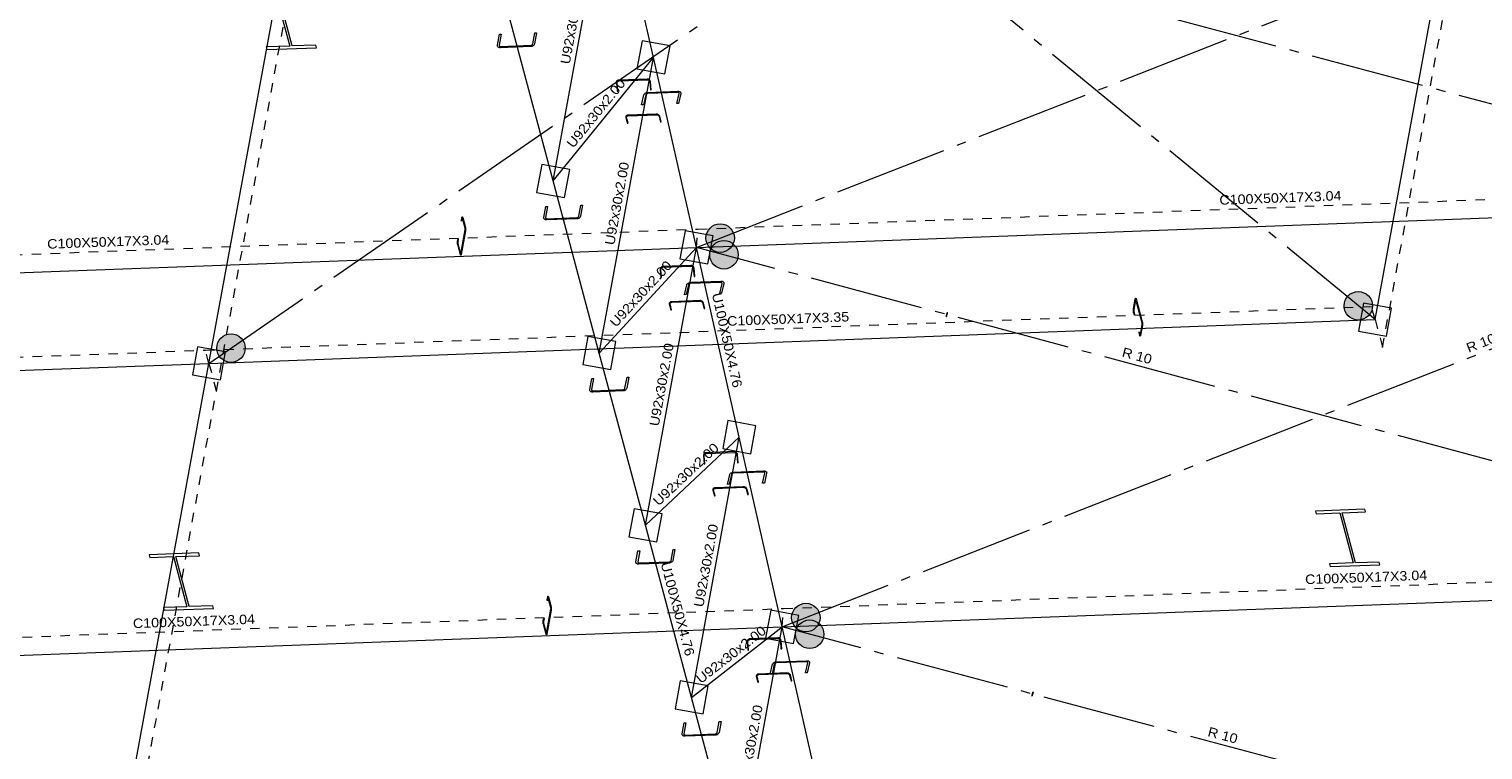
# Model space of a CAD drawing. Header units: millimetres. Extents: x 10 to 1250, y -62 to 528.
# Tile 476 of 656: x 508 to 523, y 504 to 512. Entities that reach past the tile are written whole.
import ezdxf
from ezdxf.enums import TextEntityAlignment as Align

# ---------------------------------------------------------------- set-up
doc = ezdxf.new("R2010")
doc.units = ezdxf.units.MM
doc.header["$LTSCALE"] = 0.05
for name, pattern in [('ACAD_ISO04W100', [30.5, 24, -3, 0.5, -3]), ('CYPE_PUNTO', [0.075, 0, -0.075]), ('CYPE_RAYAPUNTO', [0.4125, 0.2025, -0.105, 0, -0.105])]:
    doc.linetypes.add(name, pattern=pattern)
for name, color, linetype, lineweight in [('ARTICULACOES_EM_EXTREMOS', 7, 'Continuous', 9), ('BARRAS_DE_ACO', 7, 'Continuous', 9), ('NOS', 152, 'Continuous', 9), ('REFERENCIA_DAS_BARRAS', 2, 'Continuous', 9)]:
    doc.layers.add(name, color=color, linetype=linetype, lineweight=lineweight)
doc.layers.add('DIAGONAIS', color=7, linetype='Continuous')
doc.styles.add('CYPETXT', font='arial.ttf', dxfattribs={"height": 0.2})

msp = doc.modelspace()

# ---------------------------------------------------------------- hatches: boundary and pattern name
at = {"layer": 'ARTICULACOES_EM_EXTREMOS'}
h = msp.add_hatch(color=256, dxfattribs=at)
edge = h.paths.add_edge_path()
edge.add_arc((515.0599, 509.5232), 0.15, 0, 360)
h = msp.add_hatch(color=256, dxfattribs=at)
edge = h.paths.add_edge_path()
edge.add_arc((515.0996, 509.3476), 0.15, 0, 360)
h = msp.add_hatch(color=256, dxfattribs=at)
edge = h.paths.add_edge_path()
edge.add_arc((521.7831, 508.81), 0.15, 0, 360)
h = msp.add_hatch(color=256, dxfattribs=at)
edge = h.paths.add_edge_path()
edge.add_arc((509.9067, 508.3642), 0.15, 0, 360)
h = msp.add_hatch(color=256, dxfattribs=at)
edge = h.paths.add_edge_path()
edge.add_arc((515.963, 505.525), 0.15, 0, 360)
h = msp.add_hatch(color=256, dxfattribs=at)
edge = h.paths.add_edge_path()
edge.add_arc((516.0027, 505.3494), 0.15, 0, 360)

# ---------------------------------------------------------------- linework, layer by layer
for centre in [(515.0599, 509.5232), (515.0996, 509.3476), (521.7831, 508.81), (509.9067, 508.3642), (515.963, 505.525), (516.0027, 505.3494)]:
    msp.add_circle(centre, 0.15, dxfattribs=at)
at = {"layer": 'BARRAS_DE_ACO', "linetype": 'ACAD_ISO04W100'}
for p, q in [((509.6736, 508.2034), (523.6429, 517.8423)), ((521.9601, 508.6645), (511.3564, 517.3812)), ((514.81, 509.4252), (526.1926, 513.8873)), ((527.0965, 509.8864), (513.9061, 513.4262)), ((515.7131, 505.4271), (527.0965, 509.8864)), ((527.9996, 505.8883), (514.81, 509.4252)), ((528.9034, 501.8874), (515.7131, 505.4271))]:
    msp.add_line(p, q, dxfattribs=at)
at = {"layer": 'BARRAS_DE_ACO'}
for p, q in [((521.9601, 508.6645), (522.8541, 513.5402)), ((513.3008, 510.125), (513.9061, 513.4262)), ((514.3577, 511.4271), (513.9061, 513.4262)), ((509.6736, 508.2034), (510.5676, 513.0791)), ((513.3008, 510.125), (512.8144, 511.9405)), ((513.3008, 510.125), (514.3577, 511.4271)), ((513.7866, 508.3124), (514.3577, 511.4271)), ((514.81, 509.4252), (514.3577, 511.4271)), ((513.7866, 508.3124), (513.3008, 510.125)), ((514.81, 509.4252), (527.0965, 509.8864)), ((502.397, 508.9593), (514.81, 509.4252)), ((513.7866, 508.3124), (514.81, 509.4252)), ((514.273, 506.497), (514.81, 509.4252)), ((515.2615, 507.4262), (514.81, 509.4252)), ((509.6736, 508.2034), (521.9601, 508.6645)), ((514.273, 506.497), (513.7866, 508.3124)), ((497.2606, 507.7375), (509.6736, 508.2034)), ((507.833, 498.1652), (509.6736, 508.2034)), ((514.273, 506.497), (515.2615, 507.4262)), ((514.7588, 504.6843), (515.2615, 507.4262)), ((515.7131, 505.4271), (515.2615, 507.4262)), ((514.7588, 504.6843), (514.273, 506.497)), ((515.7131, 505.4271), (527.9996, 505.8883)), ((503.3001, 504.9612), (515.7131, 505.4271)), ((514.7588, 504.6843), (515.7131, 505.4271)), ((515.2445, 502.8717), (515.7131, 505.4271)), ((516.1654, 503.4253), (515.7131, 505.4271)), ((515.2445, 502.8717), (514.7588, 504.6843))]:
    msp.add_line(p, q, dxfattribs=at)
at = {"layer": 'BARRAS_DE_ACO', "linetype": 'CYPE_RAYAPUNTO'}
for p, q in [((522.0384, 508.3722), (522.9324, 513.2479)), ((509.7519, 507.911), (510.6459, 512.7867)), ((514.823, 509.6181), (527.1095, 510.0792)), ((502.41, 509.1522), (514.823, 509.6181)), ((509.6363, 508.3426), (521.9228, 508.8037)), ((497.2233, 507.8767), (509.6363, 508.3426)), ((507.9113, 497.8728), (509.7519, 507.911)), ((515.7261, 505.6199), (528.0126, 506.0811)), ((503.3131, 505.154), (515.7261, 505.6199))]:
    msp.add_line(p, q, dxfattribs=at)
at = {"layer": 'BARRAS_DE_ACO', "linetype": 'CYPE_PUNTO'}
for p, q in [((514.81, 509.4252), (514.823, 509.6181)), ((514.81, 509.4252), (514.823, 509.6181)), ((521.9601, 508.6645), (521.9228, 508.8037)), ((521.9601, 508.6645), (522.0384, 508.3722)), ((521.9601, 508.6645), (522.0384, 508.3722)), ((509.6736, 508.2034), (509.6363, 508.3426)), ((509.6736, 508.2034), (509.6363, 508.3426)), ((509.6736, 508.2034), (509.7519, 507.911)), ((509.6736, 508.2034), (509.7519, 507.911)), ((515.7131, 505.4271), (515.7261, 505.6199)), ((515.7131, 505.4271), (515.7261, 505.6199))]:
    msp.add_line(p, q, dxfattribs=at)
at = {"layer": 'BARRAS_DE_ACO'}
for points in [[(510.2846, 511.5094), (510.8064, 511.529), (510.7988, 511.5574), (510.5503, 511.5481), (510.4089, 512.076), (510.6573, 512.0853), (510.6497, 512.1137), (510.1279, 512.0941), (510.1355, 512.0657), (510.3839, 512.0751), (510.5254, 511.5471), (510.2769, 511.5378), (510.2846, 511.5094)], [(512.7327, 511.5558), (512.7326, 511.5531), (512.7332, 511.5506), (512.7345, 511.5483), (512.7364, 511.5463), (512.7389, 511.5448), (512.7419, 511.5436), (512.7452, 511.543), (512.7488, 511.5428), (513.0641, 511.5547), (513.0677, 511.5551), (513.0713, 511.556), (513.0748, 511.5574), (513.0779, 511.5592), (513.0806, 511.5613), (513.0827, 511.5637), (513.0843, 511.5663), (513.0851, 511.569), (513.1064, 511.6851), (513.1249, 511.6858), (513.1036, 511.5697), (513.1019, 511.5644), (513.0989, 511.5592), (513.0946, 511.5543), (513.0892, 511.55), (513.083, 511.5464), (513.0761, 511.5436), (513.0689, 511.5418), (513.0616, 511.541), (512.7463, 511.5292), (512.7391, 511.5294), (512.7325, 511.5307), (512.7265, 511.533), (512.7215, 511.5362), (512.7177, 511.5402), (512.7151, 511.5448), (512.7139, 511.5498), (512.7142, 511.5551), (512.7355, 511.6712), (512.754, 511.6719), (512.7327, 511.5558)], [(513.9753, 511.1563), (513.9753, 511.1609), (513.9763, 511.1653), (513.978, 511.1693), (513.9806, 511.173), (513.9839, 511.176), (513.9877, 511.1783), (513.992, 511.1798), (513.9965, 511.1804), (514.2925, 511.1915), (514.2971, 511.1912), (514.3016, 511.1901), (514.3058, 511.1881), (514.3096, 511.1853), (514.3129, 511.1819), (514.3154, 511.178), (514.3172, 511.1737), (514.318, 511.1692), (514.3262, 511.0842), (514.334, 511.0845), (514.3258, 511.1695), (514.3247, 511.1755), (514.3223, 511.1812), (514.3189, 511.1865), (514.3146, 511.191), (514.3095, 511.1947), (514.3039, 511.1973), (514.2979, 511.1988), (514.2917, 511.1992), (513.9957, 511.1881), (513.9897, 511.1873), (513.984, 511.1853), (513.9789, 511.1822), (513.9746, 511.1782), (513.9711, 511.1734), (513.9688, 511.1679), (513.9676, 511.1621), (513.9675, 511.156), (513.9757, 511.0711), (513.9835, 511.0713), (513.9753, 511.1563)], [(514.6274, 511.0468), (514.6276, 511.0492), (514.6271, 511.0514), (514.6259, 511.0535), (514.624, 511.0553), (514.6216, 511.0567), (514.6186, 511.0577), (514.6153, 511.0583), (514.6117, 511.0584), (514.2964, 511.0465), (514.2928, 511.0461), (514.2891, 511.0453), (514.2857, 511.0441), (514.2825, 511.0424), (514.2798, 511.0405), (514.2776, 511.0383), (514.276, 511.036), (514.2751, 511.0336), (514.2509, 510.9292), (514.2324, 510.9285), (514.2565, 511.0329), (514.2584, 511.0377), (514.2615, 511.0424), (514.2659, 511.0467), (514.2714, 511.0506), (514.2777, 511.0539), (514.2847, 511.0564), (514.2919, 511.058), (514.2993, 511.0588), (514.6146, 511.0706), (514.6217, 511.0704), (514.6283, 511.0693), (514.6342, 511.0673), (514.6391, 511.0644), (514.6429, 511.0609), (514.6453, 511.0568), (514.6464, 511.0522), (514.646, 511.0475), (514.6218, 510.9431), (514.6033, 510.9424), (514.6274, 511.0468)], [(514.0729, 510.7949), (514.0724, 510.7982), (514.0729, 510.8014), (514.0743, 510.8043), (514.0765, 510.807), (514.0795, 510.8092), (514.0831, 510.8109), (514.0873, 510.812), (514.0917, 510.8125), (514.3877, 510.8236), (514.3924, 510.8234), (514.397, 510.8226), (514.4015, 510.8213), (514.4056, 510.8193), (514.4091, 510.8169), (514.4121, 510.8141), (514.4142, 510.811), (514.4156, 510.8078), (514.432, 510.7465), (514.4398, 510.7468), (514.4234, 510.808), (514.4216, 510.8124), (514.4187, 510.8165), (514.4148, 510.8202), (514.41, 510.8235), (514.4045, 510.826), (514.3986, 510.8279), (514.3924, 510.829), (514.3862, 510.8292), (514.0903, 510.818), (514.0843, 510.8174), (514.0788, 510.8159), (514.074, 510.8136), (514.07, 510.8107), (514.067, 510.8072), (514.0652, 510.8032), (514.0645, 510.799), (514.0651, 510.7946), (514.0815, 510.7333), (514.0893, 510.7336), (514.0729, 510.7949)], [(513.2191, 509.7409), (513.2189, 509.7383), (513.2195, 509.7358), (513.2208, 509.7335), (513.2227, 509.7315), (513.2252, 509.7299), (513.2282, 509.7287), (513.2315, 509.7281), (513.2351, 509.728), (513.5504, 509.7398), (513.554, 509.7402), (513.5577, 509.7411), (513.5611, 509.7425), (513.5642, 509.7443), (513.5669, 509.7465), (513.5691, 509.7489), (513.5706, 509.7515), (513.5714, 509.7542), (513.5927, 509.8703), (513.6113, 509.8709), (513.59, 509.7548), (513.5883, 509.7495), (513.5852, 509.7443), (513.5809, 509.7394), (513.5756, 509.7351), (513.5693, 509.7315), (513.5625, 509.7288), (513.5552, 509.7269), (513.5479, 509.7262), (513.2326, 509.7143), (513.2255, 509.7146), (513.2188, 509.7159), (513.2128, 509.7181), (513.2078, 509.7213), (513.204, 509.7253), (513.2014, 509.7299), (513.2003, 509.7349), (513.2005, 509.7402), (513.2218, 509.8563), (513.2403, 509.857), (513.2191, 509.7409)], [(512.3244, 509.3577), (512.3249, 509.3562), (512.3254, 509.3551), (512.326, 509.3545), (512.3265, 509.3543), (512.327, 509.3545), (512.3275, 509.3553), (512.3279, 509.3564), (512.3283, 509.358), (512.3745, 509.6099), (512.3748, 509.6118), (512.3749, 509.6139), (512.375, 509.6162), (512.375, 509.6185), (512.3748, 509.6209), (512.3746, 509.6232), (512.3742, 509.6253), (512.3738, 509.6271), (512.3456, 509.7324), (512.3451, 509.7339), (512.3446, 509.735), (512.3441, 509.7357), (512.3435, 509.7359), (512.343, 509.7356), (512.3425, 509.7349), (512.3421, 509.7337), (512.3417, 509.7322), (512.336, 509.7009), (512.3337, 509.7093), (512.3395, 509.7407), (512.3402, 509.7437), (512.341, 509.746), (512.342, 509.7475), (512.343, 509.748), (512.3441, 509.7476), (512.3452, 509.7463), (512.3462, 509.7441), (512.3472, 509.7412), (512.3754, 509.6358), (512.3762, 509.6322), (512.3769, 509.628), (512.3774, 509.6235), (512.3777, 509.6187), (512.3778, 509.614), (512.3776, 509.6094), (512.3773, 509.6052), (512.3768, 509.6014), (512.3306, 509.3495), (512.3299, 509.3464), (512.329, 509.3441), (512.328, 509.3427), (512.327, 509.3421), (512.3259, 509.3425), (512.3248, 509.3438), (512.3238, 509.346), (512.3228, 509.349), (512.2946, 509.4544), (512.2938, 509.458), (512.2931, 509.4622), (512.2926, 509.4667), (512.2923, 509.4714), (512.2922, 509.4762), (512.2924, 509.4808), (512.2927, 509.485), (512.2933, 509.4887), (512.299, 509.52), (512.3013, 509.5116), (512.2955, 509.4803), (512.2953, 509.4784), (512.2951, 509.4763), (512.295, 509.474), (512.2951, 509.4716), (512.2952, 509.4692), (512.2955, 509.467), (512.2958, 509.4649), (512.2962, 509.4631), (512.3244, 509.3577)], [(514.4343, 509.1923), (514.4343, 509.1969), (514.4353, 509.2013), (514.4371, 509.2054), (514.4397, 509.2091), (514.4429, 509.2121), (514.4468, 509.2144), (514.4511, 509.2159), (514.4556, 509.2165), (514.7516, 509.2276), (514.7562, 509.2273), (514.7607, 509.2262), (514.7649, 509.2242), (514.7687, 509.2214), (514.7719, 509.218), (514.7744, 509.214), (514.7761, 509.2097), (514.777, 509.2052), (514.7846, 509.1196), (514.7924, 509.1199), (514.7848, 509.2054), (514.7837, 509.2115), (514.7814, 509.2173), (514.778, 509.2225), (514.7737, 509.2271), (514.7686, 509.2308), (514.763, 509.2335), (514.757, 509.235), (514.7509, 509.2354), (514.4549, 509.2243), (514.4489, 509.2235), (514.4432, 509.2215), (514.438, 509.2184), (514.4337, 509.2143), (514.4302, 509.2095), (514.4278, 509.204), (514.4266, 509.1981), (514.4265, 509.192), (514.4341, 509.1064), (514.4419, 509.1067), (514.4343, 509.1923)], [(515.0796, 509.0455), (515.0798, 509.0479), (515.0793, 509.0501), (515.078, 509.0522), (515.0762, 509.054), (515.0737, 509.0554), (515.0708, 509.0564), (515.0675, 509.057), (515.0639, 509.0571), (514.7486, 509.0452), (514.7449, 509.0449), (514.7413, 509.044), (514.7378, 509.0428), (514.7347, 509.0411), (514.7319, 509.0392), (514.7297, 509.037), (514.7281, 509.0347), (514.7272, 509.0323), (514.703, 508.9279), (514.6845, 508.9272), (514.7087, 509.0316), (514.7105, 509.0364), (514.7137, 509.0411), (514.7181, 509.0454), (514.7236, 509.0493), (514.7299, 509.0526), (514.7368, 509.0551), (514.7441, 509.0567), (514.7514, 509.0575), (515.0667, 509.0693), (515.0739, 509.0691), (515.0805, 509.068), (515.0864, 509.066), (515.0913, 509.0631), (515.095, 509.0596), (515.0975, 509.0555), (515.0985, 509.0509), (515.0981, 509.0462), (515.0739, 508.9419), (515.0554, 508.9412), (515.0796, 509.0455)], [(514.532, 508.8303), (514.5316, 508.8336), (514.5321, 508.8368), (514.5334, 508.8398), (514.5357, 508.8424), (514.5387, 508.8446), (514.5423, 508.8463), (514.5464, 508.8474), (514.5509, 508.8479), (514.8469, 508.859), (514.8515, 508.8589), (514.8561, 508.8581), (514.8606, 508.8567), (514.8647, 508.8547), (514.8683, 508.8523), (514.8712, 508.8495), (514.8734, 508.8464), (514.8747, 508.8432), (514.8911, 508.7819), (514.8989, 508.7822), (514.8825, 508.8435), (514.8807, 508.8478), (514.8778, 508.8519), (514.8739, 508.8557), (514.8691, 508.8589), (514.8637, 508.8615), (514.8577, 508.8633), (514.8516, 508.8644), (514.8454, 508.8646), (514.5494, 508.8535), (514.5434, 508.8528), (514.5379, 508.8513), (514.5331, 508.8491), (514.5291, 508.8461), (514.5261, 508.8426), (514.5243, 508.8386), (514.5236, 508.8344), (514.5242, 508.83), (514.5406, 508.7688), (514.5484, 508.7691), (514.532, 508.8303)], [(519.5061, 508.6133), (519.5064, 508.6153), (519.5066, 508.6176), (519.5066, 508.6202), (519.5066, 508.6228), (519.5064, 508.6254), (519.5062, 508.6279), (519.5058, 508.6302), (519.5054, 508.6322), (519.4407, 508.8733), (519.4402, 508.875), (519.4396, 508.8762), (519.4391, 508.8769), (519.4385, 508.8771), (519.4379, 508.8768), (519.4373, 508.876), (519.4369, 508.8747), (519.4365, 508.873), (519.4172, 508.7681), (519.4169, 508.766), (519.4167, 508.7637), (519.4167, 508.7612), (519.4167, 508.7585), (519.4169, 508.7559), (519.4171, 508.7534), (519.4175, 508.7511), (519.418, 508.7491), (519.4257, 508.7205), (519.4239, 508.7108), (519.4162, 508.7395), (519.4153, 508.7435), (519.4146, 508.7481), (519.414, 508.7531), (519.4137, 508.7583), (519.4136, 508.7636), (519.4138, 508.7686), (519.4141, 508.7733), (519.4147, 508.7774), (519.434, 508.8824), (519.4348, 508.8858), (519.4357, 508.8883), (519.4368, 508.8899), (519.4379, 508.8905), (519.4391, 508.8901), (519.4403, 508.8886), (519.4415, 508.8862), (519.4425, 508.8829), (519.5071, 508.6418), (519.508, 508.6378), (519.5088, 508.6332), (519.5093, 508.6282), (519.5096, 508.623), (519.5097, 508.6177), (519.5096, 508.6127), (519.5092, 508.608), (519.5086, 508.6039), (519.4893, 508.499), (519.4886, 508.4956), (519.4876, 508.493), (519.4865, 508.4914), (519.4854, 508.4908), (519.4842, 508.4913), (519.483, 508.4927), (519.4819, 508.4951), (519.4808, 508.4984), (519.4731, 508.5271), (519.4749, 508.5367), (519.4826, 508.508), (519.4831, 508.5064), (519.4837, 508.5052), (519.4843, 508.5044), (519.4849, 508.5042), (519.4854, 508.5045), (519.486, 508.5053), (519.4865, 508.5066), (519.4868, 508.5083), (519.5061, 508.6133)], [(513.7049, 507.9277), (513.7048, 507.9251), (513.7054, 507.9226), (513.7067, 507.9203), (513.7086, 507.9183), (513.7111, 507.9167), (513.7141, 507.9155), (513.7174, 507.9149), (513.721, 507.9148), (514.0363, 507.9266), (514.0399, 507.927), (514.0436, 507.9279), (514.047, 507.9293), (514.0501, 507.9311), (514.0528, 507.9333), (514.0549, 507.9357), (514.0565, 507.9383), (514.0573, 507.941), (514.0786, 508.0571), (514.0971, 508.0577), (514.0758, 507.9416), (514.0742, 507.9363), (514.0711, 507.9311), (514.0668, 507.9262), (514.0614, 507.9219), (514.0552, 507.9183), (514.0483, 507.9156), (514.0411, 507.9137), (514.0338, 507.913), (513.7185, 507.9011), (513.7113, 507.9014), (513.7047, 507.9027), (513.6987, 507.9049), (513.6937, 507.9081), (513.6899, 507.9121), (513.6873, 507.9167), (513.6861, 507.9217), (513.6864, 507.927), (513.7077, 508.0431), (513.7262, 508.0438), (513.7049, 507.9277)], [(514.8928, 507.2299), (514.8929, 507.2345), (514.8938, 507.239), (514.8957, 507.2431), (514.8983, 507.2468), (514.9016, 507.2498), (514.9054, 507.2522), (514.9097, 507.2537), (514.9142, 507.2543), (515.2102, 507.2654), (515.2148, 507.2651), (515.2193, 507.264), (515.2235, 507.2619), (515.2273, 507.2591), (515.2305, 507.2557), (515.233, 507.2517), (515.2347, 507.2474), (515.2355, 507.2428), (515.2426, 507.1566), (515.2504, 507.1569), (515.2433, 507.2431), (515.2422, 507.2492), (515.2399, 507.255), (515.2366, 507.2603), (515.2324, 507.2649), (515.2273, 507.2686), (515.2217, 507.2713), (515.2157, 507.2729), (515.2096, 507.2732), (514.9136, 507.2621), (514.9076, 507.2613), (514.9019, 507.2593), (514.8967, 507.2562), (514.8923, 507.2521), (514.8888, 507.2472), (514.8864, 507.2417), (514.8851, 507.2358), (514.885, 507.2296), (514.8921, 507.1435), (514.8999, 507.1438), (514.8928, 507.2299)], [(515.5311, 507.0464), (515.5313, 507.0488), (515.5308, 507.0511), (515.5296, 507.0531), (515.5277, 507.0549), (515.5253, 507.0563), (515.5223, 507.0573), (515.519, 507.0579), (515.5154, 507.058), (515.2001, 507.0462), (515.1965, 507.0458), (515.1928, 507.045), (515.1894, 507.0437), (515.1862, 507.0421), (515.1835, 507.0401), (515.1813, 507.0379), (515.1797, 507.0356), (515.1788, 507.0332), (515.1546, 506.9289), (515.136, 506.9282), (515.1602, 507.0325), (515.162, 507.0373), (515.1652, 507.042), (515.1696, 507.0464), (515.1751, 507.0503), (515.1814, 507.0535), (515.1884, 507.056), (515.1956, 507.0577), (515.203, 507.0584), (515.5183, 507.0703), (515.5254, 507.0701), (515.532, 507.0689), (515.5379, 507.0669), (515.5428, 507.0641), (515.5466, 507.0605), (515.549, 507.0564), (515.5501, 507.0519), (515.5497, 507.0471), (515.5255, 506.9428), (515.5069, 506.9421), (515.5311, 507.0464)], [(514.9904, 506.8685), (514.99, 506.8718), (514.9904, 506.875), (514.9918, 506.878), (514.9941, 506.8806), (514.997, 506.8828), (515.0007, 506.8845), (515.0048, 506.8856), (515.0093, 506.8861), (515.3052, 506.8972), (515.3099, 506.8971), (515.3145, 506.8963), (515.319, 506.8949), (515.3231, 506.893), (515.3267, 506.8905), (515.3296, 506.8877), (515.3318, 506.8847), (515.3331, 506.8814), (515.3495, 506.8202), (515.3573, 506.8204), (515.3409, 506.8817), (515.3391, 506.886), (515.3362, 506.8901), (515.3323, 506.8939), (515.3275, 506.8971), (515.3221, 506.8997), (515.3161, 506.9016), (515.3099, 506.9026), (515.3038, 506.9028), (515.0078, 506.8917), (515.0018, 506.891), (514.9963, 506.8896), (514.9915, 506.8873), (514.9875, 506.8843), (514.9845, 506.8808), (514.9827, 506.8769), (514.982, 506.8726), (514.9826, 506.8683), (514.999, 506.807), (515.0068, 506.8073), (514.9904, 506.8685)], [(521.4877, 506.0624), (522.0096, 506.082), (522.002, 506.1104), (521.7535, 506.101), (521.612, 506.6289), (521.8605, 506.6383), (521.8529, 506.6667), (521.331, 506.6471), (521.3387, 506.6187), (521.5871, 506.628), (521.7286, 506.1001), (521.4801, 506.0908), (521.4877, 506.0624)], [(514.1913, 506.1129), (514.1911, 506.1102), (514.1917, 506.1077), (514.193, 506.1054), (514.1949, 506.1034), (514.1974, 506.1018), (514.2004, 506.1007), (514.2037, 506.1), (514.2073, 506.0999), (514.5226, 506.1117), (514.5263, 506.1121), (514.5299, 506.113), (514.5333, 506.1144), (514.5364, 506.1162), (514.5391, 506.1184), (514.5413, 506.1208), (514.5428, 506.1234), (514.5436, 506.1261), (514.5649, 506.2422), (514.5835, 506.2429), (514.5622, 506.1268), (514.5605, 506.1214), (514.5574, 506.1162), (514.5531, 506.1114), (514.5478, 506.1071), (514.5415, 506.1035), (514.5347, 506.1007), (514.5274, 506.0989), (514.5201, 506.0981), (514.2048, 506.0862), (514.1977, 506.0865), (514.191, 506.0878), (514.185, 506.0901), (514.18, 506.0933), (514.1762, 506.0972), (514.1736, 506.1018), (514.1725, 506.1069), (514.1727, 506.1122), (514.194, 506.2283), (514.2126, 506.229), (514.1913, 506.1129)], [(509.2012, 505.6012), (509.7231, 505.6208), (509.7155, 505.6492), (509.467, 505.6399), (509.3255, 506.1678), (509.574, 506.1771), (509.5664, 506.2055), (509.0445, 506.1859), (509.0522, 506.1575), (509.3006, 506.1669), (509.4421, 505.6389), (509.1936, 505.6296), (509.2012, 505.6012)], [(513.2275, 505.3596), (513.228, 505.3581), (513.2285, 505.357), (513.2291, 505.3563), (513.2296, 505.3561), (513.2301, 505.3564), (513.2306, 505.3571), (513.231, 505.3583), (513.2314, 505.3598), (513.2776, 505.6118), (513.2779, 505.6136), (513.278, 505.6157), (513.2781, 505.618), (513.2781, 505.6204), (513.2779, 505.6228), (513.2777, 505.625), (513.2773, 505.6271), (513.2769, 505.6289), (513.2487, 505.7343), (513.2482, 505.7358), (513.2477, 505.7369), (513.2472, 505.7375), (513.2466, 505.7377), (513.2461, 505.7375), (513.2456, 505.7367), (513.2452, 505.7356), (513.2448, 505.7341), (513.2391, 505.7027), (513.2368, 505.7112), (513.2426, 505.7425), (513.2433, 505.7456), (513.2441, 505.7479), (513.2451, 505.7494), (513.2461, 505.7499), (513.2472, 505.7495), (513.2483, 505.7482), (513.2493, 505.746), (513.2503, 505.743), (513.2785, 505.6377), (513.2793, 505.634), (513.28, 505.6299), (513.2805, 505.6253), (513.2808, 505.6206), (513.2809, 505.6158), (513.2807, 505.6113), (513.2804, 505.607), (513.2799, 505.6033), (513.2337, 505.3514), (513.233, 505.3483), (513.2321, 505.346), (513.2311, 505.3445), (513.2301, 505.344), (513.229, 505.3444), (513.2279, 505.3457), (513.2269, 505.3479), (513.2259, 505.3509), (513.1977, 505.4562), (513.1969, 505.4599), (513.1962, 505.464), (513.1957, 505.4686), (513.1954, 505.4733), (513.1953, 505.478), (513.1955, 505.4826), (513.1958, 505.4869), (513.1964, 505.4906), (513.2021, 505.5219), (513.2044, 505.5134), (513.1986, 505.4821), (513.1984, 505.4803), (513.1982, 505.4781), (513.1981, 505.4759), (513.1982, 505.4735), (513.1983, 505.4711), (513.1986, 505.4688), (513.1989, 505.4668), (513.1993, 505.4649), (513.2275, 505.3596)], [(515.3512, 505.2681), (515.3513, 505.2727), (515.3523, 505.2772), (515.3541, 505.2814), (515.3568, 505.2851), (515.3601, 505.2882), (515.364, 505.2905), (515.3682, 505.292), (515.3728, 505.2926), (515.6687, 505.3037), (515.6733, 505.3035), (515.6778, 505.3023), (515.682, 505.3002), (515.6858, 505.2974), (515.689, 505.294), (515.6914, 505.29), (515.6931, 505.2856), (515.6939, 505.281), (515.7003, 505.1943), (515.7081, 505.1946), (515.7017, 505.2813), (515.7006, 505.2874), (515.6984, 505.2932), (515.6951, 505.2986), (515.6909, 505.3032), (515.6859, 505.307), (515.6803, 505.3097), (515.6743, 505.3112), (515.6682, 505.3116), (515.3722, 505.3005), (515.3662, 505.2997), (515.3604, 505.2977), (515.3553, 505.2946), (515.3508, 505.2905), (515.3473, 505.2855), (515.3448, 505.28), (515.3435, 505.274), (515.3434, 505.2678), (515.3498, 505.1811), (515.3576, 505.1814), (515.3512, 505.2681)], [(515.9828, 505.0468), (515.983, 505.0492), (515.9825, 505.0514), (515.9813, 505.0535), (515.9794, 505.0553), (515.977, 505.0567), (515.974, 505.0577), (515.9707, 505.0583), (515.9671, 505.0584), (515.6518, 505.0465), (515.6482, 505.0462), (515.6445, 505.0453), (515.6411, 505.0441), (515.6379, 505.0425), (515.6352, 505.0405), (515.633, 505.0383), (515.6314, 505.036), (515.6305, 505.0336), (515.6063, 504.9292), (515.5877, 504.9285), (515.6119, 505.0329), (515.6137, 505.0377), (515.6169, 505.0424), (515.6213, 505.0467), (515.6268, 505.0506), (515.6331, 505.0539), (515.6401, 505.0564), (515.6473, 505.0581), (515.6547, 505.0588), (515.97, 505.0706), (515.9771, 505.0704), (515.9837, 505.0693), (515.9896, 505.0673), (515.9945, 505.0644), (515.9983, 505.0609), (516.0007, 505.0568), (516.0018, 505.0523), (516.0014, 505.0475), (515.9772, 504.9431), (515.9587, 504.9425), (515.9828, 505.0468)], [(515.4488, 504.9068), (515.4483, 504.91), (515.4488, 504.9132), (515.4502, 504.9162), (515.4524, 504.9188), (515.4554, 504.921), (515.4591, 504.9227), (515.4632, 504.9239), (515.4677, 504.9243), (515.7636, 504.9355), (515.7683, 504.9353), (515.7729, 504.9345), (515.7774, 504.9331), (515.7815, 504.9312), (515.785, 504.9288), (515.788, 504.926), (515.7902, 504.9229), (515.7915, 504.9196), (515.8079, 504.8584), (515.8157, 504.8587), (515.7993, 504.9199), (515.7975, 504.9242), (515.7946, 504.9284), (515.7907, 504.9321), (515.7859, 504.9353), (515.7805, 504.9379), (515.7745, 504.9398), (515.7683, 504.9408), (515.7621, 504.941), (515.4662, 504.9299), (515.4602, 504.9293), (515.4547, 504.9278), (515.4499, 504.9255), (515.4459, 504.9226), (515.4429, 504.919), (515.4411, 504.9151), (515.4404, 504.9108), (515.441, 504.9065), (515.4574, 504.8452), (515.4652, 504.8455), (515.4488, 504.9068)], [(514.677, 504.3002), (514.6769, 504.2976), (514.6775, 504.295), (514.6787, 504.2927), (514.6807, 504.2908), (514.6832, 504.2892), (514.6861, 504.288), (514.6895, 504.2874), (514.693, 504.2873), (515.0083, 504.2991), (515.012, 504.2995), (515.0156, 504.3004), (515.019, 504.3018), (515.0222, 504.3036), (515.0249, 504.3057), (515.027, 504.3082), (515.0285, 504.3108), (515.0294, 504.3134), (515.0507, 504.4295), (515.0692, 504.4302), (515.0479, 504.3141), (515.0462, 504.3088), (515.0432, 504.3036), (515.0389, 504.2987), (515.0335, 504.2944), (515.0273, 504.2908), (515.0204, 504.2881), (515.0132, 504.2862), (515.0058, 504.2854), (514.6905, 504.2736), (514.6834, 504.2739), (514.6767, 504.2752), (514.6708, 504.2774), (514.6658, 504.2806), (514.6619, 504.2846), (514.6594, 504.2892), (514.6582, 504.2942), (514.6585, 504.2995), (514.6797, 504.4156), (514.6983, 504.4163), (514.677, 504.3002)]]:
    msp.add_lwpolyline(points, close=True, dxfattribs=at)
at = {"layer": 'DIAGONAIS'}
for points in [[(517.4439, 508.7047), (517.4446, 508.7077), (517.4455, 508.7111), (517.4465, 508.7148), (517.4475, 508.7186), (517.4485, 508.7223), (517.4495, 508.7259), (517.4504, 508.7292), (517.4513, 508.732), (517.452, 508.7343), (517.4525, 508.736), (517.4529, 508.7369), (517.4531, 508.7372), (517.4531, 508.7366), (517.4529, 508.7354), (517.4525, 508.7335), (517.4519, 508.731), (517.4511, 508.728), (517.4503, 508.7246), (517.4493, 508.7209), (517.4483, 508.7171), (517.4473, 508.7134), (517.4463, 508.7098), (517.4454, 508.7065), (517.4445, 508.7037), (517.4438, 508.7014), (517.4433, 508.6997), (517.4429, 508.6988), (517.4427, 508.6985), (517.4427, 508.6991), (517.4429, 508.7003), (517.4433, 508.7022), (517.4439, 508.7047)], [(518.3472, 504.706), (518.3479, 504.709), (518.3487, 504.7124), (518.3497, 504.7161), (518.3507, 504.7199), (518.3517, 504.7236), (518.3527, 504.7272), (518.3537, 504.7305), (518.3545, 504.7333), (518.3552, 504.7356), (518.3558, 504.7373), (518.3562, 504.7382), (518.3563, 504.7385), (518.3563, 504.738), (518.3561, 504.7367), (518.3557, 504.7348), (518.3551, 504.7323), (518.3544, 504.7293), (518.3535, 504.7259), (518.3526, 504.7222), (518.3516, 504.7184), (518.3506, 504.7147), (518.3496, 504.7111), (518.3486, 504.7078), (518.3478, 504.705), (518.3471, 504.7027), (518.3465, 504.7011), (518.3461, 504.7001), (518.3459, 504.6999), (518.346, 504.7004), (518.3462, 504.7016), (518.3466, 504.7035), (518.3472, 504.706)]]:
    msp.add_lwpolyline(points, close=True, dxfattribs=at)
at = {"layer": 'NOS'}
for points in [[(514.1831, 511.3066), (514.4782, 511.2525), (514.5323, 511.5476), (514.2372, 511.6017), (514.1831, 511.3066)], [(513.1262, 510.0045), (513.4213, 509.9504), (513.4754, 510.2455), (513.1803, 510.2996), (513.1262, 510.0045)], [(514.6354, 509.3048), (514.9305, 509.2507), (514.9846, 509.5457), (514.6895, 509.5998), (514.6354, 509.3048)], [(521.7855, 508.544), (522.0806, 508.4899), (522.1347, 508.785), (521.8396, 508.8391), (521.7855, 508.544)], [(513.612, 508.1919), (513.9071, 508.1378), (513.9612, 508.4329), (513.6661, 508.487), (513.612, 508.1919)], [(509.499, 508.0829), (509.7941, 508.0288), (509.8482, 508.3239), (509.5531, 508.378), (509.499, 508.0829)], [(515.0869, 507.3057), (515.382, 507.2516), (515.4361, 507.5467), (515.141, 507.6008), (515.0869, 507.3057)], [(514.0985, 506.3765), (514.3935, 506.3224), (514.4476, 506.6174), (514.1526, 506.6715), (514.0985, 506.3765)], [(515.5385, 505.3066), (515.8336, 505.2525), (515.8877, 505.5476), (515.5926, 505.6017), (515.5385, 505.3066)], [(514.5842, 504.5638), (514.8793, 504.5097), (514.9334, 504.8048), (514.6383, 504.8589), (514.5842, 504.5638)]]:
    msp.add_lwpolyline(points, close=True, dxfattribs=at)

# ---------------------------------------------------------------- texts
at = {"layer": 'REFERENCIA_DAS_BARRAS', "style": 'CYPETXT'}
for s, rotation, width, p, p2 in [('U92x30x2.00', 79.60974, 1.074994, (513.4745, 511.3494), (513.6341, 512.2199)), ('U92x30x2.00', 50.9101, 1.074994, (513.5116, 510.464), (514.0696, 511.1509)), ('U92x30x2.00', 79.60974, 1.074994, (513.9431, 509.4435), (514.1027, 510.314)), ('C100X50X17X3.04', 2.10972, 1.075925, (520.3213, 509.8745), (521.6075, 509.9219)), ('C100X50X17X3.04', 2.10972, 1.075925, (507.9716, 509.411), (509.2577, 509.4583)), ('U92x30x2.00', 47.40918, 1.074994, (513.9619, 508.577), (514.5609, 509.2285)), ('U100X50X4.76', 282.71006, 1.076389, (514.9721, 508.9342), (515.1966, 507.9392)), ('C100X50X17X3.35', 2.10972, 1.075925, (515.1346, 508.599), (516.4207, 508.6464)), ('U92x30x2.00', 79.60974, 1.074994, (514.4125, 507.5349), (514.5721, 508.4054)), ('R 10', 21.41049, 1.077642, (522.946, 508.3142), (523.2421, 508.4303)), ('R 10', 345.00946, 1.077642, (519.2857, 508.2768), (519.5929, 508.1945)), ('U92x30x2.00', 43.20916, 1.074994, (514.4106, 506.6949), (515.0557, 507.3008)), ('U92x30x2.00', 79.60974, 1.074994, (514.8812, 505.629), (515.0408, 506.4995)), ('U100X50X4.76', 285.00956, 1.076389, (514.4322, 506.0962), (514.6964, 505.111)), ('C100X50X17X3.04', 2.10972, 1.075925, (521.2244, 505.8764), (522.5106, 505.9237)), ('C100X50X17X3.04', 2.10972, 1.075925, (508.8747, 505.4128), (510.1608, 505.4602)), ('U92x30x2.00', 37.90911, 1.074994, (514.856, 504.8234), (515.5543, 505.3671)), ('U92x30x2.00', 79.60974, 1.074994, (515.3498, 503.7232), (515.5094, 504.5937)), ('R 10', 345.00946, 1.077642, (520.1891, 504.2777), (520.4963, 504.1954))]:
    msp.add_text(s, height=0.1, rotation=rotation, dxfattribs=dict(at, width=width)).set_placement(p, p2, align=Align.FIT)

doc.saveas('drawing.dxf')
